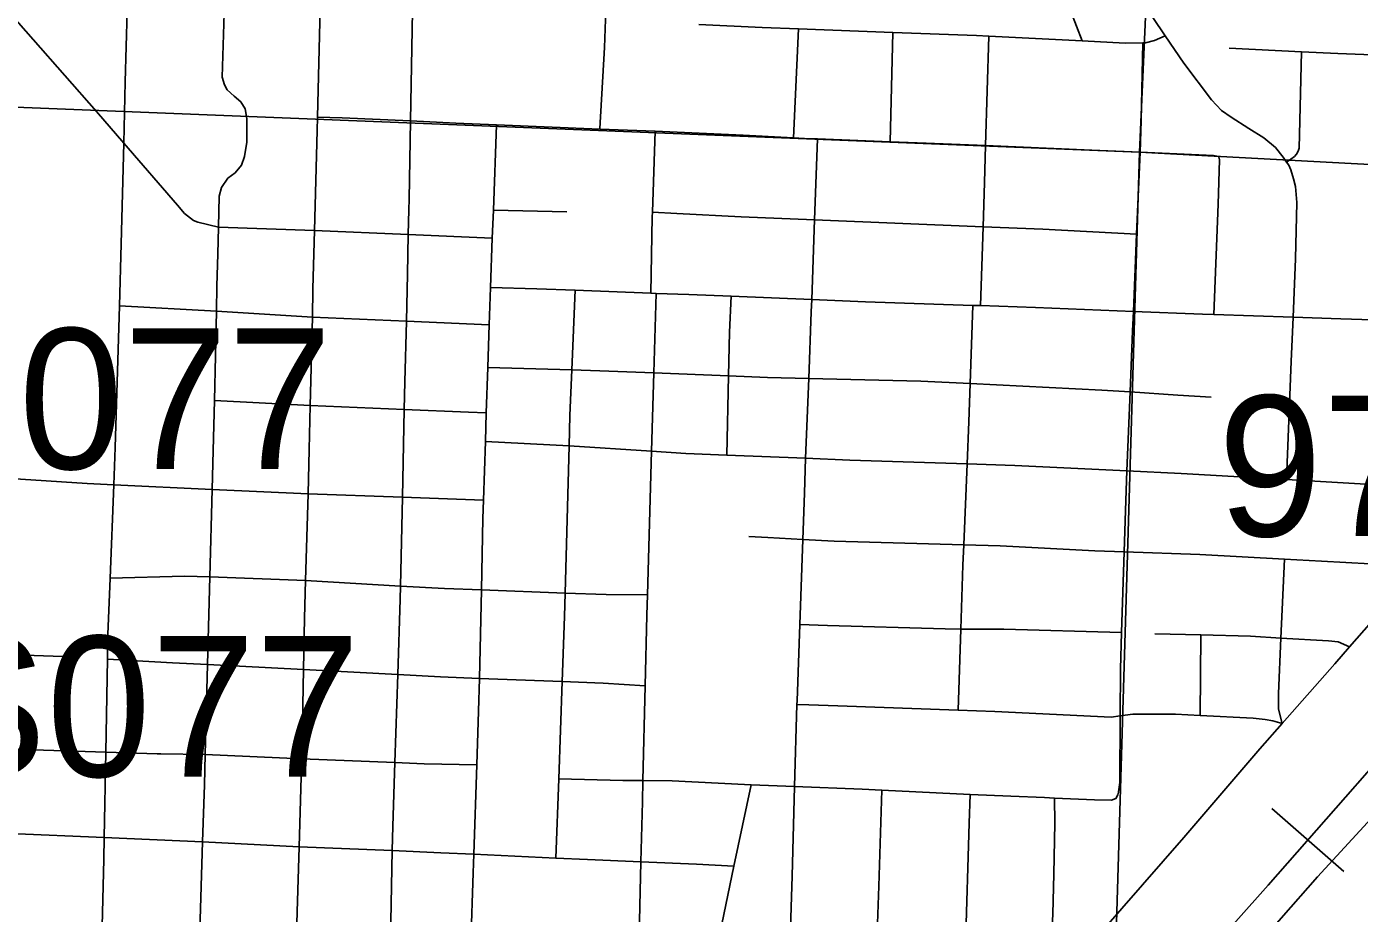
# Model space of a CAD drawing. Extents: x -157.2 to -99.3, y 12.2 to 46.2.
# Drawn here: x -148.41 to -147.366, y 37.727 to 38.421 of the extents above; entities that cross this region are included whole.
import ezdxf

# ---------------------------------------------------------------- set-up
doc = ezdxf.new("R2010")
doc.units = 0
for name, color, linetype in [('tdCoCityStreetMajor', 7, 'Continuous'), ('tdCoCityStreetMinor', 7, 'Continuous'), ('tdCoRRCL', 7, 'Continuous'), ('tdCoSectLine', 7, 'Continuous'), ('tdCoStrucPriMaintName', 7, 'Continuous')]:
    doc.layers.add(name, color=color, linetype=linetype)

msp = doc.modelspace()

# ---------------------------------------------------------------- linework, layer by layer
at = {"layer": 'tdCoCityStreetMajor'}
msp.add_line((-148.2597, 38.2645), (-148.2597, 38.2645), dxfattribs=at)
for points in [[(-148.3339, 38.3302), (-148.3553, 38.3548), (-148.4296, 38.4394), (-148.4395, 38.4507), (-148.4648, 38.4796), (-148.4794, 38.4961), (-148.499, 38.5185), (-148.5395, 38.5644), (-148.5487, 38.5749), (-148.5669, 38.5955), (-148.5967, 38.6292), (-148.6369, 38.6745), (-148.6569, 38.6971), (-148.6892, 38.7289)], [(-148.2864, 38.2752), (-148.2917, 38.2816), (-148.3339, 38.3302)], [(-148.2597, 38.2645), (-148.2758, 38.2682), (-148.2792, 38.2695), (-148.2864, 38.2752)], [(-148.2748, 37.6943), (-148.2747, 37.6971), (-148.2742, 37.7138), (-148.2721, 37.7833), (-148.2707, 37.8281), (-148.2701, 37.8518), (-148.2683, 37.9221), (-148.2673, 37.9613), (-148.2665, 37.9907), (-148.2647, 38.0592), (-148.2638, 38.0897), (-148.2629, 38.1288), (-148.2613, 38.1986), (-148.2609, 38.2185), (-148.2603, 38.2433), (-148.2597, 38.2645)], [(-147.427, 37.876), (-147.427, 37.876), (-147.3858, 37.9228), (-147.3741, 37.9361), (-147.3416, 37.9731), (-147.3211, 37.997), (-147.3054, 38.0153), (-147.2973, 38.0239)], [(-147.5812, 37.6984), (-147.5525, 37.7312), (-147.5039, 37.7869), (-147.4444, 37.8562), (-147.427, 37.876)]]:
    msp.add_lwpolyline(points, dxfattribs=at)
at = {"layer": 'tdCoCityStreetMinor'}
for p, q in [((-148.2568, 38.3817), (-148.2551, 38.4401)), ((-147.5836, 38.4102), (-147.597, 38.4456)), ((-147.8096, 38.3343), (-147.8056, 38.4195)), ((-147.7338, 38.3312), (-147.7316, 38.4168)), ((-147.6591, 38.3282), (-147.6566, 38.4139)), ((-147.4683, 38.4044), (-147.4119, 38.4017)), ((-147.5409, 38.259), (-147.5382, 38.3231)), ((-148.0445, 38.2777), (-147.9869, 38.2764)), ((-147.92, 38.2762), (-147.9008, 38.2751)), ((-148.0467, 38.2173), (-148.0453, 38.2559)), ((-147.5434, 38.1985), (-147.5409, 38.259)), ((-148.3373, 38.2028), (-148.2613, 38.1986)), ((-148.2613, 38.1986), (-148.1862, 38.1941)), ((-148.2629, 38.1288), (-148.1878, 38.1248)), ((-147.546, 38.1355), (-147.5087, 38.133)), ((-147.5087, 38.133), (-147.4824, 38.1313)), ((-148.1878, 38.1248), (-148.1142, 38.1218)), ((-148.0507, 38.0967), (-147.9851, 38.0934)), ((-147.9851, 38.0934), (-147.9208, 38.0891)), ((-147.9208, 38.0891), (-147.9206, 38.0891)), ((-147.8444, 38.0223), (-147.8295, 38.0215)), ((-147.8295, 38.0215), (-147.8023, 38.0201)), ((-147.5527, 37.9471), (-147.5526, 37.9471)), ((-147.4912, 37.8822), (-147.4906, 37.9454)), ((-148.4191, 37.9298), (-148.3816, 37.9285)), ((-148.2683, 37.9221), (-148.1931, 37.9182)), ((-148.2701, 37.8518), (-148.1945, 37.8484)), ((-147.8426, 37.8281), (-147.8086, 37.8267)), ((-147.5554, 37.8205), (-147.5554, 37.8207))]:
    msp.add_line(p, q, dxfattribs=at)
for points in [[(-147.9611, 38.3415), (-147.9575, 38.4049), (-147.9567, 38.4268), (-147.9551, 38.4744), (-147.9538, 38.5232), (-147.9519, 38.6009), (-147.9514, 38.6201), (-147.9493, 38.7156)], [(-148.3339, 38.3302), (-148.3327, 38.3782), (-148.3312, 38.4334), (-148.331, 38.4446), (-148.3288, 38.5417)], [(-147.5184, 38.4141), (-147.5283, 38.4286), (-147.534, 38.4384), (-147.5379, 38.4461), (-147.5416, 38.4572), (-147.5446, 38.47), (-147.5461, 38.4786), (-147.5503, 38.5023), (-147.5552, 38.538)], [(-148.2002, 37.6407), (-148.1985, 37.7106), (-148.198, 37.7285), (-148.1965, 37.7796), (-148.1946, 37.8434), (-148.1945, 37.8484), (-148.1931, 37.9182), (-148.1924, 37.9583), (-148.1915, 37.988), (-148.1896, 38.0558), (-148.1887, 38.0905), (-148.1878, 38.1248), (-148.1862, 38.1941), (-148.1857, 38.2161), (-148.1845, 38.2618), (-148.1825, 38.3401), (-148.1822, 38.3506), (-148.18, 38.4358)], [(-148.1107, 38.278), (-148.1105, 38.2864), (-148.1093, 38.3475), (-148.1077, 38.4333)], [(-147.8836, 38.4231), (-147.834, 38.4206), (-147.8056, 38.4195), (-147.7316, 38.4168)], [(-147.7316, 38.4168), (-147.6663, 38.4144), (-147.6566, 38.4139)], [(-147.6566, 38.4139), (-147.5836, 38.4102), (-147.5499, 38.4085), (-147.5359, 38.4087), (-147.5339, 38.4087), (-147.5269, 38.4105), (-147.5184, 38.4141)], [(-147.5382, 38.3231), (-147.5372, 38.3475), (-147.5359, 38.4087)], [(-147.4235, 38.3153), (-147.4262, 38.3193), (-147.4321, 38.3267), (-147.4413, 38.3344), (-147.4529, 38.3415), (-147.4669, 38.3504), (-147.4743, 38.3558), (-147.4822, 38.364), (-147.5039, 38.3928), (-147.5184, 38.4141)], [(-147.4235, 38.3153), (-147.42, 38.3176), (-147.4173, 38.3197), (-147.4157, 38.3215), (-147.4144, 38.3239), (-147.4136, 38.3262), (-147.4119, 38.4017)], [(-147.4119, 38.4017), (-147.3834, 38.4004), (-147.3494, 38.3989)], [(-148.2597, 38.2645), (-148.2592, 38.2886), (-148.2573, 38.2954), (-148.2523, 38.3027), (-148.2465, 38.307), (-148.2416, 38.3129), (-148.2393, 38.3197), (-148.2375, 38.3309), (-148.2375, 38.3494), (-148.2387, 38.357), (-148.2421, 38.3624), (-148.2475, 38.367), (-148.253, 38.372), (-148.2551, 38.3757), (-148.2568, 38.3817)], [(-148.1822, 38.3506), (-148.1629, 38.3499), (-148.1093, 38.3475)], [(-148.1093, 38.3475), (-148.0739, 38.3459), (-148.042, 38.3446), (-147.9611, 38.3412), (-147.9178, 38.3394), (-147.849, 38.3365), (-147.8096, 38.3343), (-147.8009, 38.3338), (-147.7908, 38.3334), (-147.7338, 38.3312), (-147.7057, 38.3301), (-147.6591, 38.3282)], [(-148.0453, 38.2559), (-148.0445, 38.2777), (-148.042, 38.3446)], [(-147.9212, 38.2128), (-147.9201, 38.2724), (-147.92, 38.2762), (-147.9178, 38.3394)], [(-148.3522, 37.6472), (-148.3507, 37.7174), (-148.3495, 37.7698), (-148.3492, 37.7867), (-148.348, 37.8536), (-148.3467, 37.9263), (-148.3465, 37.9394), (-148.3446, 37.9897), (-148.3417, 38.0628), (-148.3406, 38.0921), (-148.3373, 38.2028), (-148.3359, 38.2514), (-148.3339, 38.3302)], [(-147.7952, 38.2077), (-147.793, 38.2701), (-147.7908, 38.3334)], [(-147.6632, 38.203), (-147.6611, 38.2647), (-147.66, 38.2994), (-147.6591, 38.3282)], [(-147.6591, 38.3282), (-147.5758, 38.3247), (-147.5382, 38.3231)], [(-147.5382, 38.3231), (-147.4808, 38.3205), (-147.4768, 38.3196)], [(-147.4803, 38.1961), (-147.4771, 38.2823), (-147.4759, 38.3171), (-147.4766, 38.3195)], [(-147.4184, 38.1939), (-147.4166, 38.2397), (-147.4154, 38.2838), (-147.4166, 38.2961), (-147.4181, 38.3023), (-147.4201, 38.3092), (-147.4218, 38.3129), (-147.4235, 38.3153)], [(-148.1118, 38.2277), (-148.1111, 38.2587), (-148.1107, 38.278)], [(-147.9008, 38.2751), (-147.8505, 38.2724), (-147.793, 38.2701), (-147.6611, 38.2647), (-147.6142, 38.2628), (-147.5409, 38.259)], [(-148.2597, 38.2645), (-148.1845, 38.2618), (-148.1111, 38.2587), (-148.0453, 38.2559)], [(-147.5091, 37.6337), (-147.4982, 37.643), (-147.4276, 37.7236), (-147.3993, 37.756), (-147.345, 37.8149), (-147.3051, 37.863), (-147.2676, 37.9047), (-147.1948, 37.9885), (-147.1811, 38.004), (-147.1593, 38.0285), (-147.0644, 38.1394), (-147.0313, 38.1821), (-147.0121, 38.209), (-146.9776, 38.2647)], [(-148.1327, 37.355), (-148.1314, 37.4246), (-148.1305, 37.4729), (-148.1298, 37.4962), (-148.1279, 37.5686), (-148.1265, 37.6191), (-148.1262, 37.6379), (-148.1249, 37.707), (-148.1237, 37.7765), (-148.1233, 37.7957), (-148.1217, 37.8454), (-148.1194, 37.9143), (-148.1174, 37.9732), (-148.1172, 37.9836), (-148.1157, 38.0531), (-148.1142, 38.1218), (-148.1137, 38.1434), (-148.1126, 38.1908), (-148.1118, 38.2277)], [(-148.067, 37.5661), (-148.0661, 37.5875), (-148.0645, 37.6355), (-148.0621, 37.7039), (-148.0602, 37.7592), (-148.0597, 37.7737), (-148.0574, 37.8436), (-148.056, 37.8857), (-148.0554, 37.9113), (-148.0538, 37.9805), (-148.0526, 38.0364), (-148.0521, 38.0508), (-148.0507, 38.0967), (-148.05, 38.1191), (-148.0489, 38.1547), (-148.0484, 38.1715), (-148.0478, 38.1879), (-148.0467, 38.2173)], [(-148.0467, 38.2173), (-148.0104, 38.2161), (-147.9804, 38.215), (-147.9212, 38.2128), (-147.9169, 38.2126), (-147.8915, 38.2116), (-147.8584, 38.2103), (-147.7952, 38.2077)], [(-147.9905, 37.9088), (-147.9887, 37.9597), (-147.9882, 37.9781), (-147.9851, 38.0934), (-147.9845, 38.117), (-147.983, 38.1527), (-147.9804, 38.215)], [(-147.9239, 37.9767), (-147.9206, 38.0891), (-147.9199, 38.1155), (-147.9188, 38.1503), (-147.9169, 38.2126)], [(-147.8618, 38.0861), (-147.8605, 38.148), (-147.8597, 38.1823), (-147.8584, 38.2103)], [(-147.8242, 37.3382), (-147.8214, 37.4181), (-147.8213, 37.4224), (-147.8202, 37.4517), (-147.8201, 37.4577), (-147.8188, 37.4975), (-147.8182, 37.5186), (-147.8163, 37.5771), (-147.8153, 37.6092), (-147.8142, 37.6439), (-147.8137, 37.6586), (-147.8122, 37.7077), (-147.8106, 37.7565), (-147.8086, 37.8267), (-147.8068, 37.891), (-147.8067, 37.8938), (-147.8046, 37.9534), (-147.8023, 38.0201), (-147.801, 38.0563), (-147.8, 38.0836), (-147.7976, 38.146), (-147.7956, 38.1981), (-147.7952, 38.2077)], [(-147.7952, 38.2077), (-147.753, 38.206), (-147.669, 38.2032), (-147.6632, 38.203)], [(-147.6806, 37.8864), (-147.6784, 37.9499), (-147.6768, 37.9998), (-147.6761, 38.0159), (-147.6736, 38.0792), (-147.6723, 38.112), (-147.6712, 38.142), (-147.669, 38.2032)], [(-147.6632, 38.203), (-147.62, 38.2015), (-147.5434, 38.1985)], [(-147.546, 38.1355), (-147.5441, 38.1833), (-147.5434, 38.1985)], [(-147.5434, 38.1985), (-147.4893, 38.1964), (-147.4803, 38.1961), (-147.4184, 38.1939), (-147.3811, 38.1927), (-147.3562, 38.1918), (-147.2941, 38.1898), (-147.231, 38.1877), (-147.2033, 38.1867), (-147.1665, 38.1844), (-147.1567, 38.1838), (-147.1443, 38.1821), (-147.1338, 38.1805)], [(-148.1862, 38.1941), (-148.1126, 38.1908), (-148.0478, 38.1879)], [(-147.4234, 38.0669), (-147.4198, 38.1593), (-147.4184, 38.1939)], [(-148.0489, 38.1547), (-147.983, 38.1527), (-147.9611, 38.152), (-147.9188, 38.1503), (-147.8605, 38.148), (-147.8299, 38.1468), (-147.7976, 38.146)], [(-147.7976, 38.146), (-147.7098, 38.1438), (-147.6712, 38.142), (-147.568, 38.1369), (-147.546, 38.1355)], [(-147.5526, 37.9471), (-147.5507, 38.0103), (-147.5497, 38.0427), (-147.5485, 38.0737), (-147.546, 38.1355)], [(-148.1142, 38.1218), (-148.0639, 38.1197), (-148.05, 38.1191)], [(-147.9206, 38.0891), (-147.9206, 38.0891), (-147.8938, 38.0874), (-147.8618, 38.0861), (-147.8, 38.0836)], [(-147.8, 38.0836), (-147.7653, 38.0822), (-147.6736, 38.0792)], [(-147.6736, 38.0792), (-147.6361, 38.078), (-147.5485, 38.0737), (-147.5061, 38.0716), (-147.4234, 38.0669), (-147.3613, 38.0634), (-147.3602, 38.0634), (-147.2991, 38.0604)], [(-148.4925, 38.0705), (-148.4546, 38.0688), (-148.4146, 38.0671), (-148.3625, 38.0637), (-148.3417, 38.0628), (-148.2647, 38.0592)], [(-148.2647, 38.0592), (-148.1896, 38.0558), (-148.1157, 38.0531), (-148.0521, 38.0508)], [(-147.8023, 38.0201), (-147.7776, 38.0188), (-147.6761, 38.0159), (-147.6477, 38.0151), (-147.5737, 38.0112), (-147.5507, 38.0103), (-147.4913, 38.0082), (-147.425, 38.0046), (-147.3961, 38.003), (-147.3389, 37.9998), (-147.3261, 37.9983), (-147.3211, 37.997)], [(-147.427, 37.876), (-147.4299, 37.8871), (-147.4299, 37.8994), (-147.4279, 37.9429), (-147.425, 38.0046)], [(-148.3446, 37.9897), (-148.2864, 37.9912), (-148.2665, 37.9907), (-148.1915, 37.988), (-148.1172, 37.9836), (-148.0827, 37.9816), (-148.0538, 37.9805), (-147.9882, 37.9781)], [(-147.9882, 37.9781), (-147.9562, 37.9769), (-147.9239, 37.9767)], [(-147.9274, 37.8313), (-147.9256, 37.9056), (-147.9243, 37.9609), (-147.9239, 37.9767)], [(-147.8046, 37.9534), (-147.7828, 37.9527), (-147.6908, 37.95), (-147.6784, 37.9499), (-147.6449, 37.9498), (-147.5527, 37.9471)], [(-147.5537, 37.8819), (-147.5534, 37.9184), (-147.5526, 37.9471)], [(-147.5266, 37.9463), (-147.4906, 37.9454), (-147.4516, 37.9443), (-147.4279, 37.9429), (-147.3907, 37.9406), (-147.383, 37.9399), (-147.3741, 37.9361)], [(-148.3467, 37.9263), (-148.2957, 37.9236), (-148.2683, 37.9221)], [(-148.1931, 37.9182), (-148.1194, 37.9143), (-148.0859, 37.9125), (-148.0554, 37.9113), (-147.9905, 37.9088)], [(-147.9956, 37.7707), (-147.9933, 37.8328), (-147.9905, 37.9088)], [(-147.9905, 37.9088), (-147.9584, 37.9076), (-147.9256, 37.9056)], [(-147.8068, 37.891), (-147.7974, 37.8906), (-147.7747, 37.8898), (-147.6806, 37.8864), (-147.6518, 37.8854), (-147.5608, 37.8809), (-147.5537, 37.8819), (-147.5438, 37.8832), (-147.5105, 37.8832), (-147.4912, 37.8822), (-147.4496, 37.8802), (-147.4403, 37.8792), (-147.4343, 37.878), (-147.427, 37.876)], [(-147.5554, 37.8207), (-147.5539, 37.8299), (-147.5537, 37.8819)], [(-148.4211, 37.8558), (-148.348, 37.8536), (-148.3076, 37.8523), (-148.3049, 37.8523)], [(-148.3049, 37.8523), (-148.2701, 37.8518), (-148.2701, 37.8518)], [(-148.1945, 37.8484), (-148.1217, 37.8454), (-148.0987, 37.8445), (-148.0574, 37.8436)], [(-147.9933, 37.8328), (-147.9431, 37.8314), (-147.9274, 37.8313)], [(-147.9685, 37.5582), (-147.9501, 37.5789), (-147.9327, 37.5985), (-147.8792, 37.6596), (-147.8703, 37.6962), (-147.8561, 37.7643), (-147.8426, 37.8281)], [(-147.9321, 37.6297), (-147.9312, 37.6734), (-147.9306, 37.6984), (-147.9289, 37.7677), (-147.9278, 37.8147), (-147.9274, 37.8313)], [(-147.9274, 37.8313), (-147.9044, 37.8311), (-147.8684, 37.8292), (-147.8426, 37.8281)], [(-147.8086, 37.8267), (-147.7557, 37.8245), (-147.7403, 37.8238), (-147.6713, 37.8205), (-147.6393, 37.8191), (-147.613, 37.818), (-147.6051, 37.8176), (-147.5739, 37.8163), (-147.5606, 37.8161), (-147.5571, 37.8173), (-147.5556, 37.8201)], [(-147.7442, 37.7049), (-147.7426, 37.7488), (-147.7403, 37.8238)], [(-147.6749, 37.7021), (-147.672, 37.7979), (-147.6713, 37.8205)], [(-147.6058, 37.7582), (-147.605, 37.7981), (-147.6051, 37.8176)], [(-148.5566, 37.7956), (-148.5013, 37.7929), (-148.4767, 37.7917), (-148.423, 37.7899), (-148.3492, 37.7867)], [(-148.3492, 37.7867), (-148.2721, 37.7833), (-148.1965, 37.7796), (-148.1237, 37.7765), (-148.0856, 37.7749), (-148.0597, 37.7737), (-147.9956, 37.7707), (-147.9707, 37.7695), (-147.9289, 37.7677), (-147.8854, 37.7658), (-147.8561, 37.7643)], [(-147.6077, 37.6994), (-147.6064, 37.7271), (-147.6058, 37.7582)]]:
    msp.add_lwpolyline(points, dxfattribs=at)
at = {"layer": 'tdCoRRCL'}
msp.add_line((-147.3786, 37.7601), (-147.4349, 37.8096), dxfattribs=at)
for points in [[(-146.9815, 38.2958), (-146.9841, 38.2921), (-146.9917, 38.2829), (-147.0046, 38.2674), (-147.0102, 38.258), (-147.024, 38.2349), (-147.0318, 38.2223), (-147.052, 38.1945), (-147.0714, 38.1696), (-147.0898, 38.1466), (-147.1115, 38.1209), (-147.1587, 38.0671), (-147.2998, 37.9064), (-147.4379, 37.7494), (-147.4906, 37.6902)], [(-147.4906, 37.6902), (-147.4379, 37.7494), (-147.2998, 37.9064), (-147.1587, 38.0671), (-147.1115, 38.1209), (-147.0898, 38.1466), (-147.0714, 38.1696), (-147.052, 38.1945), (-146.9856, 38.2703), (-146.9702, 38.2882)]]:
    msp.add_lwpolyline(points, dxfattribs=at)
at = {"layer": 'tdCoSectLine'}
for points in [[(-147.5386, 38.3231), (-147.4948, 39.3109)], [(-148.5491, 38.3635), (-147.5386, 38.3231)], [(-147.5685, 37.3179), (-147.5386, 38.3231)], [(-147.5386, 38.3231), (-146.544, 38.27)]]:
    msp.add_lwpolyline(points, dxfattribs=at)

# ---------------------------------------------------------------- texts
at = {"layer": 'tdCoStrucPriMaintName'}
for s, p in [('97004L077', (-148.9069, 38.0752)), ('97_____29', (-147.4773, 38.0226)), ('97003S077', (-148.9015, 37.8344))]:
    msp.add_text(s, height=0.11, dxfattribs=at).set_placement(p)

doc.saveas('drawing.dxf')
